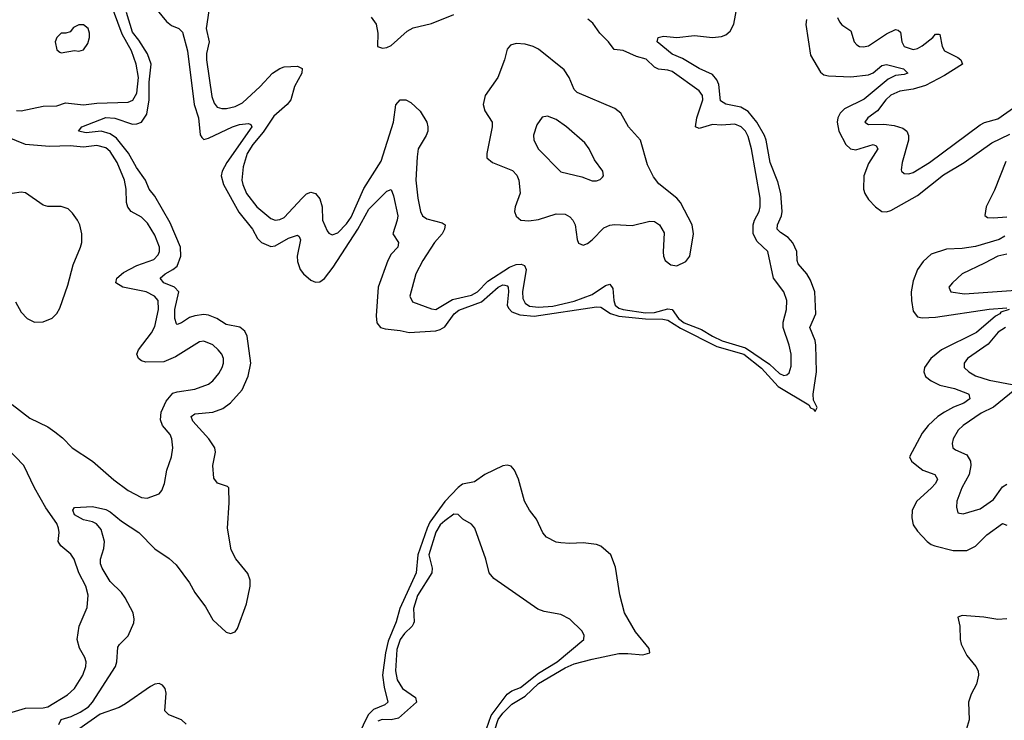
# Model space of a CAD drawing. Header units: inches. Extents: x 2001573 to 2220545, y 644482 to 846830.
# Tile 548 of 656: x 2102224 to 2106639, y 821108 to 824250. Entities that reach past the tile are written whole.
import ezdxf

# ---------------------------------------------------------------- set-up
doc = ezdxf.new("R2010")
doc.units = ezdxf.units.IN
doc.header["$MEASUREMENT"] = 0
doc.layers.add('C1802', color=7, linetype='Continuous')

msp = doc.modelspace()

# ---------------------------------------------------------------- linework, layer by layer
at = {"layer": 'C1802', "color": 5}
for points, elevation in [([(2102210, 823843), (2102230, 823841.6), (2102330, 823861.4), (2102390, 823863.9), (2102430, 823876.4), (2102510, 823868.2), (2102570, 823875.1), (2102710, 823879.8), (2102730.9, 823889.1), (2102750, 823920.3), (2102757, 823990), (2102746.5, 824050), (2102725.1, 824110), (2102684.2, 824184.2), (2102610, 824382.9)], 280), ([(2102792.1, 824352.1), (2102882.2, 824242.2), (2102904.2, 824224.2), (2102937.6, 824210), (2102953.5, 824193.5), (2102977.2, 824110), (2103007.1, 823870), (2103026.3, 823810), (2103033.7, 823733.7), (2103040.8, 823720.8), (2103050, 823712.2), (2103070, 823718), (2103177.6, 823770), (2103210, 823779.4), (2103250, 823784.7), (2103259.8, 823779.8), (2103264.7, 823770), (2103152.6, 823610), (2103131.4, 823570), (2103127.3, 823550), (2103137.4, 823510), (2103206.3, 823386.3), (2103267.4, 823310), (2103290, 823267.8), (2103308.6, 823250), (2103350, 823233.3), (2103370, 823235.5), (2103430, 823269.6), (2103470, 823283.2), (2103477.8, 823277.8), (2103483.2, 823263.2), (2103468, 823190), (2103470, 823166), (2103482, 823130), (2103495.9, 823110), (2103530, 823081), (2103550, 823072.8), (2103570, 823074.8), (2103590, 823088.8), (2103630, 823139.3), (2103740.8, 823310), (2103790, 823399.9), (2103870, 823481.5), (2103890, 823488.4), (2103900.6, 823460.6), (2103919.2, 823370), (2103916.8, 823350), (2103896.5, 823290), (2103922, 823250), (2103918.9, 823230), (2103890, 823198.7), (2103874.1, 823170), (2103830.9, 823050), (2103822.1, 822922.1), (2103825.2, 822890), (2103841.3, 822870), (2103862.9, 822862.9), (2103930, 822856.6), (2103970, 822847), (2104090, 822854.2), (2104110, 822860.2), (2104130, 822873), (2104171.9, 822930), (2104192.3, 822947.7), (2104295.1, 822984.9), (2104370, 823050.9), (2104390, 823060.6), (2104399.6, 823059.6), (2104410, 823057), (2104413.8, 823050), (2104416, 823030), (2104410.1, 822970), (2104416.2, 822956.2), (2104430, 822940.4), (2104466, 822926), (2104530, 822919.6), (2104810, 822962.8), (2104830, 822959.9), (2104872.2, 822932.2), (2104910, 822920.4), (2105030, 822908.5), (2105107.4, 822907.4), (2105130, 822901.7), (2105186.2, 822866.2), (2105350, 822784.3), (2105470.6, 822750), (2105550, 822687.7), (2105625, 822605), (2105762.1, 822522.1), (2105770, 822508.7), (2105783.2, 822503.2), (2105790, 822492.4), (2105798.8, 822510), (2105783.8, 822543.8), (2105781.3, 822570), (2105796.6, 822670), (2105793.1, 822790), (2105790, 822811.2), (2105766, 822870), (2105793.5, 822930), (2105788.8, 823030), (2105770, 823082), (2105753, 823110), (2105714.8, 823154.8), (2105709.9, 823170), (2105708.2, 823210), (2105690, 823249.8), (2105670, 823273.1), (2105635.1, 823295.1), (2105620.8, 823310), (2105621.2, 823330), (2105639.9, 823370), (2105643.1, 823390), (2105636.7, 823470), (2105622.8, 823522.8), (2105588.8, 823608.8), (2105571.2, 823710), (2105563.7, 823730), (2105529.6, 823790), (2105490, 823838.3), (2105456.7, 823856.7), (2105390, 823871.6), (2105366.2, 823886.2), (2105358.6, 823958.6), (2105350, 823980.2), (2105330, 824003.7), (2105270, 824030.4), (2105195.7, 824075.7), (2105150, 824095.6), (2105082.7, 824150), (2105086, 824170), (2105110, 824176.3), (2105170, 824169.4), (2105250, 824179.1), (2105330, 824169.1), (2105370, 824174.7), (2105390, 824182.1), (2105410, 824198.7), (2105426.2, 824230), (2105440.9, 824310)], 260), ([(2103083.9, 824370), (2103060.8, 824210), (2103073.1, 824150), (2103062.3, 824097.7), (2103061.9, 824070), (2103085.3, 823905.3), (2103095.3, 823875.3), (2103110, 823857.7), (2103130, 823850.8), (2103150.8, 823850.8), (2103190, 823860.8), (2103222.4, 823877.6), (2103302.8, 823950), (2103357.7, 824010), (2103390, 824031.3), (2103410, 824037.6), (2103470, 824041.4), (2103490.1, 824030.1), (2103489.3, 824010), (2103455.5, 823950), (2103439.8, 823890), (2103423.9, 823870), (2103363.1, 823816.9), (2103315.4, 823744.6), (2103269.7, 823690), (2103244.6, 823650), (2103225.3, 823590), (2103220.8, 823530), (2103224.2, 823510), (2103241.1, 823470), (2103287.7, 823410), (2103350, 823358.8), (2103370, 823351.4), (2103390, 823353.2), (2103410, 823363.2), (2103490, 823450.1), (2103510, 823468.1), (2103530, 823475.9), (2103550.5, 823470.5), (2103570, 823446.5), (2103579.9, 823410), (2103582.2, 823350), (2103602.5, 823302.5), (2103610, 823291.8), (2103625.5, 823285.5), (2103650, 823293.7), (2103690, 823335), (2103710, 823364.3), (2103767.2, 823492.8), (2103845.4, 823614.6), (2103900.4, 823790), (2103910, 823868.2), (2103930, 823890.3), (2103956, 823890), (2103978.3, 823878.3), (2104019.3, 823839.3), (2104050, 823790.4), (2104054.5, 823770), (2104053.7, 823750), (2104046.2, 823730), (2104011.2, 823670), (2104005.8, 823634.3), (2104000.1, 823530), (2104008.4, 823450), (2104021.1, 823390), (2104030.2, 823370), (2104050, 823356.1), (2104118.6, 823338.6), (2104132, 823330), (2104129.3, 823310), (2104118.1, 823290), (2104084.4, 823250), (2104032.3, 823170), (2104000.9, 823110), (2103972.8, 823010), (2103985.2, 822985.2), (2104070, 822953.4), (2104090, 822950.9), (2104164.4, 822995.6), (2104250, 823014.1), (2104276, 823030), (2104323.5, 823076.5), (2104420.4, 823139.6), (2104450, 823152.5), (2104473, 823153), (2104487.1, 823147.1), (2104494.4, 823130), (2104478.3, 823030), (2104479.7, 822999.7), (2104490, 822978.8), (2104510, 822964.7), (2104550, 822960.4), (2104614.2, 822965.8), (2104710, 822988), (2104790, 823017.8), (2104850, 823057.3), (2104870, 823063.5), (2104883.9, 823043.9), (2104888.2, 822990), (2104894, 822970), (2104910, 822956.8), (2104929.7, 822949.8), (2105030, 822935.6), (2105070, 822937.4), (2105130, 822953.1), (2105149.5, 822949.5), (2105177.8, 822910), (2105203.6, 822890), (2105280.5, 822860.5), (2105330.1, 822830), (2105373, 822810), (2105478.1, 822778.1), (2105585.5, 822705.5), (2105630, 822662.8), (2105650, 822654.4), (2105662.8, 822657.2), (2105673.8, 822666.1), (2105683.4, 822696.6), (2105682.5, 822750), (2105674, 822790), (2105646.5, 822870), (2105646.9, 822893.1), (2105662.2, 822950), (2105663.5, 822990), (2105649.8, 823030), (2105603.9, 823090), (2105578, 823210), (2105530, 823255), (2105513.1, 823290), (2105511.9, 823330), (2105517.8, 823350), (2105540.2, 823390), (2105544.6, 823410), (2105544.2, 823450), (2105505.8, 823670), (2105490, 823725.7), (2105477.8, 823750), (2105458.2, 823770), (2105430, 823781.9), (2105370, 823776.5), (2105330, 823780.2), (2105270, 823762.4), (2105253.7, 823770), (2105259.5, 823810), (2105286.7, 823890), (2105284.7, 823910), (2105270.3, 823930.3), (2105150, 824017.1), (2105130, 824023.9), (2105088, 824028), (2105070, 824037.3), (2105032.6, 824072.6), (2104990, 824084), (2104930, 824111.7), (2104890, 824116), (2104864.2, 824150), (2104824.9, 824190), (2104793.9, 824233.9), (2104771.7, 824251.7)], 280), ([(2102400.2, 821090), (2102410, 821112.4), (2102454.5, 821125.5), (2102495.7, 821144.3), (2102532.1, 821167.9), (2102549.9, 821190), (2102654.3, 821350), (2102660.2, 821370), (2102664.4, 821435.6), (2102671.6, 821448.4), (2102710, 821486.4), (2102735.4, 821544.6), (2102738, 821562), (2102732.4, 821590), (2102697.3, 821657.3), (2102680.7, 821680.7), (2102630, 821730.9), (2102593.5, 821790), (2102586.6, 821810), (2102586.3, 821830), (2102601, 821879), (2102604.3, 821910), (2102590, 821964.2), (2102568.4, 821988.4), (2102550, 821997.6), (2102510, 822006.5), (2102470, 822029.1), (2102462.6, 822050), (2102470, 822063), (2102550, 822066.9), (2102610, 822053.4), (2102630, 822043.2), (2102680.6, 822000.6), (2102758, 821950), (2102830, 821876.3), (2102894, 821834), (2102925, 821805), (2102984.7, 821724.7), (2103010, 821680.7), (2103056.8, 821616.8), (2103090, 821559), (2103150, 821503.7), (2103170, 821497), (2103190, 821504.4), (2103200.6, 821519.4), (2103240.3, 821630), (2103257.7, 821710), (2103256.8, 821736.8), (2103246.5, 821766.5), (2103192.7, 821832.7), (2103172.7, 821872.7), (2103155.8, 821970), (2103163, 822083), (2103161.2, 822150), (2103155.9, 822155.9), (2103111.2, 822171.2), (2103094, 822194), (2103089.8, 822250), (2103102.2, 822310), (2103098.4, 822330), (2103072.7, 822370), (2103000.7, 822450), (2102992.4, 822470), (2103010, 822482.6), (2103090, 822489.6), (2103134.2, 822505.8), (2103170, 822531), (2103221.8, 822590), (2103248.6, 822651.4), (2103260.1, 822710), (2103244.2, 822830), (2103232.9, 822852.9), (2103211.5, 822871.5), (2103150, 822883.4), (2103108.2, 822910), (2103070, 822924.8), (2103050, 822927.1), (2103010, 822922.4), (2102986.1, 822913.9), (2102950, 822889.8), (2102930, 822882.6), (2102926.6, 822886.6), (2102919.6, 822910), (2102919, 822950), (2102937.5, 823030), (2102918.3, 823050), (2102870.9, 823070), (2102854.4, 823090), (2102875.6, 823110), (2102911, 823129), (2102930, 823145.1), (2102946.2, 823190), (2102944.9, 823230), (2102899.5, 823339.5), (2102830, 823457.8), (2102804.9, 823490), (2102788, 823530), (2102747.6, 823587.6), (2102711.9, 823651.9), (2102657.7, 823717.7), (2102630, 823737.7), (2102590, 823750.4), (2102522.6, 823742.6), (2102488.2, 823750), (2102502.9, 823770), (2102610, 823811.3), (2102650, 823808.4), (2102730, 823781.8), (2102750, 823782), (2102770.6, 823790), (2102794.3, 823825.7), (2102805.3, 823890), (2102804, 823970), (2102813.6, 824050), (2102796.7, 824096.7), (2102758.3, 824158.3), (2102730, 824193.6), (2102702.6, 824282.6)], 260), ([(2103800.4, 824260.4), (2103822.3, 824230), (2103830.3, 824190), (2103828.4, 824130), (2103850, 824122), (2103870, 824124.9), (2103890, 824134.6), (2103962, 824198), (2103987.5, 824212.5), (2104070, 824232.8), (2104170, 824273.4)], 320), ([(2105890, 824259.1), (2105899.8, 824239.8), (2105910, 824226), (2105950, 824199.5), (2105966, 824150), (2105976.7, 824136.7), (2105990, 824129.2), (2106007.7, 824127.7), (2106030, 824132.7), (2106110, 824185.7), (2106150, 824205.1), (2106163.1, 824203.1), (2106173.5, 824193.5), (2106179.5, 824150), (2106189.4, 824130), (2106230, 824116.2), (2106250, 824120.1), (2106270, 824132.5), (2106317.8, 824170), (2106330, 824185.2), (2106344.9, 824184.9), (2106350, 824183), (2106359.6, 824130), (2106370.1, 824110.1), (2106430, 824080.5), (2106444.2, 824070), (2106451.3, 824050), (2106370, 823999), (2106284.9, 823955.1), (2106230, 823938), (2106170, 823929.9), (2106130, 823911.4), (2106106.7, 823890), (2106070, 823840.3), (2106027.2, 823810), (2106013, 823790), (2106030, 823780.3), (2106098.1, 823781.9), (2106145, 823775), (2106183.8, 823763.8), (2106201.6, 823750), (2106209.5, 823730), (2106209.5, 823710), (2106181.3, 823610), (2106176.4, 823576.4), (2106177.1, 823570), (2106190, 823559.5), (2106210, 823558.5), (2106230, 823564.7), (2106302.4, 823610), (2106530, 823778.1), (2106550, 823788.4), (2106610, 823805.1), (2106730, 823890.1)], 280), ([(2105751.1, 824250), (2105748, 824228), (2105769.3, 824090), (2105814.9, 824014.9), (2105830, 824002.7), (2105850, 823998.2), (2105950, 823993.3), (2106030, 824002.5), (2106050, 824010.7), (2106090, 824044.2), (2106110, 824048.8), (2106187, 824030), (2106206.4, 824010), (2106190, 824003.7), (2106150, 823999.9), (2106117.5, 823982.5), (2106010, 823892.7), (2105922.6, 823850), (2105902.4, 823830), (2105892.6, 823810), (2105889.4, 823790), (2105896.1, 823750), (2105928, 823690), (2105948.9, 823670), (2105973.6, 823666.4), (2106050, 823690.1), (2106063.4, 823683.4), (2106070.8, 823670.8), (2106030, 823605.3), (2106008.8, 823550), (2106007.5, 823490), (2106013.8, 823470), (2106030, 823443.8), (2106060.7, 823410), (2106090, 823390.2), (2106110, 823387.8), (2106130, 823394.2), (2106250, 823461.1), (2106366.3, 823553.7), (2106458.8, 823610), (2106582.1, 823697.9), (2106663.3, 823736.7)], 260), ([(2102190, 822524), (2102270, 822462.9), (2102350, 822423.5), (2102382.3, 822402.3), (2102415.4, 822375.4), (2102459, 822330), (2102550, 822270.2), (2102646.4, 822186.4), (2102710, 822138.5), (2102770, 822107.7), (2102796, 822104), (2102850, 822123.7), (2102862, 822138), (2102873.5, 822170), (2102884.2, 822230), (2102904.1, 822290), (2102910.7, 822330), (2102906.8, 822370), (2102898.4, 822390), (2102864.7, 822430), (2102854.9, 822454.9), (2102857.9, 822490), (2102881.4, 822538.6), (2102910, 822574.3), (2102930, 822581.5), (2103010, 822592.4), (2103070, 822616), (2103090, 822630.2), (2103117, 822663), (2103132.4, 822690), (2103137.4, 822710), (2103137.6, 822730), (2103130.9, 822750), (2103113.5, 822770), (2103090, 822791.5), (2103050, 822808.8), (2103030, 822805.8), (2102922.6, 822737.4), (2102870, 822716.2), (2102790, 822714.6), (2102770, 822720.2), (2102756.8, 822730), (2102749.8, 822750), (2102757.2, 822770), (2102814.7, 822845.3), (2102830, 822874.3), (2102846.2, 822950), (2102845.2, 822990), (2102828.9, 823010), (2102790.8, 823030), (2102686, 823050), (2102655.3, 823070), (2102659.9, 823090), (2102690, 823116.1), (2102750, 823148.2), (2102825.5, 823174.5), (2102845.3, 823194.7), (2102851.2, 823210), (2102851, 823230), (2102830, 823283.9), (2102797.6, 823337.6), (2102770, 823364.1), (2102724.5, 823390), (2102708.3, 823408.3), (2102702.5, 823430), (2102701.8, 823490), (2102694.7, 823530), (2102661.2, 823610), (2102630, 823659.1), (2102610, 823674.4), (2102570, 823685.2), (2102510, 823678.8), (2102450, 823684.1), (2102358.5, 823681.5), (2102250, 823690), (2102170, 823722.8)], 280), ([(2106646, 823614), (2106594.9, 823485.1), (2106557, 823410), (2106551.1, 823371.1), (2106563.1, 823363.1), (2106590, 823360.6), (2106650, 823365.8)], 260), ([(2102204.8, 822984.8), (2102230, 822937.6), (2102257, 822910), (2102290, 822893.6), (2102330, 822894.9), (2102370, 822911.8), (2102390, 822932.2), (2102403.5, 822956.5), (2102440, 823060), (2102463.7, 823150), (2102497, 823230), (2102502.3, 823250), (2102502.3, 823290), (2102493.2, 823330), (2102483.5, 823350), (2102461.5, 823381.5), (2102440.9, 823400.9), (2102410, 823412), (2102350, 823411.8), (2102330, 823418.2), (2102250, 823473.1), (2102230, 823476.1), (2102190, 823469.8)], 320), ([(2106641.6, 823278.4), (2106615.5, 823264.5), (2106510, 823232.2), (2106450, 823223.7), (2106379.3, 823220.7), (2106310, 823199), (2106274.2, 823165.8), (2106248.6, 823130), (2106230, 823078.7), (2106221.6, 823030), (2106221.7, 822990), (2106230, 822942), (2106250, 822917.3), (2106270, 822912.3), (2106330, 822916.4), (2106570, 822952.1), (2106650, 822956.9)], 260), ([(2106650, 823198.7), (2106609, 823190), (2106550, 823157.2), (2106449.6, 823110.4), (2106405.7, 823070), (2106390.5, 823050), (2106398.8, 823030), (2106460.1, 823020.1), (2106690, 823036.4)], 280), ([(2106660.3, 822950), (2106622.5, 822937.5), (2106618.5, 822930), (2106599.5, 822920.5), (2106513.4, 822846.6), (2106356.8, 822770), (2106309.6, 822730), (2106281, 822690), (2106278.3, 822670), (2106284.8, 822650), (2106311, 822630), (2106350, 822610.9), (2106415.8, 822595.8), (2106473.1, 822573.1), (2106479.7, 822570), (2106484.1, 822550), (2106456.9, 822530), (2106410, 822512.5), (2106370.1, 822490), (2106339.8, 822470), (2106297.6, 822430), (2106270, 822396.1), (2106213.8, 822290), (2106222, 822270), (2106246.6, 822250), (2106273.8, 822230), (2106327, 822210), (2106339, 822190), (2106330.1, 822170), (2106311.2, 822148.8), (2106245.9, 822090), (2106225.4, 822050), (2106223.7, 822016.3), (2106230, 821985.3), (2106250, 821955.6), (2106293.1, 821910), (2106310, 821896.1), (2106327.2, 821890), (2106409.9, 821870.1), (2106470, 821868.8), (2106510, 821888.9), (2106559.9, 821940.1), (2106630.2, 821990.2), (2106650, 821982.4)], 260), ([(2106643.5, 822870), (2106611.6, 822848.4), (2106565.6, 822794.4), (2106473.1, 822730), (2106458.3, 822710), (2106458.9, 822690), (2106478.9, 822670), (2106510, 822652.5), (2106570, 822633.8), (2106673.4, 822613.4)], 280), ([(2106686, 822590), (2106590, 822512.7), (2106534.8, 822485.2), (2106453.8, 822430), (2106431.3, 822408.7), (2106409.2, 822370), (2106404.4, 822350), (2106407.4, 822330), (2106420.2, 822320.2), (2106470, 822298.9), (2106487, 822270), (2106489, 822250), (2106480.5, 822210), (2106448.6, 822150), (2106426.2, 822090), (2106424, 822064), (2106430, 822038.8), (2106454.6, 822034.6), (2106530, 822055.6), (2106590, 822098.9), (2106630, 822155), (2106650, 822166.9)], 280), ([(2102190, 821145.3), (2102250, 821162.4), (2102330, 821164), (2102350, 821169), (2102438.2, 821221.8), (2102470, 821251.3), (2102507.8, 821310), (2102521.3, 821350), (2102521.8, 821370), (2102516.2, 821390), (2102491.7, 821431.7), (2102482.1, 821470), (2102490.6, 821530), (2102526.6, 821613.4), (2102531.5, 821668.5), (2102520.8, 821710), (2102489.3, 821770), (2102468.3, 821830), (2102453, 821853), (2102408.5, 821890), (2102397.2, 821910), (2102400.6, 821950), (2102398.7, 821970), (2102389.9, 821990), (2102341.5, 822061.5), (2102289.8, 822150), (2102242.3, 822250), (2102166.3, 822330)], 280), ([(2104354.5, 821065.5), (2104368.8, 821111.2), (2104390, 821140.4), (2104430, 821180.3), (2104490, 821215.9), (2104550, 821273), (2104670, 821343.1), (2104710, 821361.2), (2104790, 821382.8), (2104910, 821407), (2104950, 821408.3), (2105018.3, 821401.7), (2105049.6, 821410), (2105045.7, 821430), (2104985.1, 821505.1), (2104936.4, 821590), (2104915.1, 821670), (2104895.4, 821795.4), (2104875.1, 821850), (2104830, 821889.3), (2104810, 821897), (2104750, 821904.5), (2104690, 821900.5), (2104650, 821903.6), (2104630, 821907.6), (2104585.6, 821930), (2104569, 821949), (2104540.5, 822010), (2104509.7, 822050), (2104488, 822090), (2104460.5, 822190), (2104442, 822230), (2104427.5, 822247.5), (2104410, 822251.8), (2104390, 822249.6), (2104310, 822209.6), (2104263, 822177), (2104210, 822166.6), (2104190, 822152.4), (2104130, 822089.9), (2104063.5, 821996.5), (2104051.3, 821970), (2104009.2, 821850), (2104001, 821770), (2103928.4, 821610), (2103912.5, 821550), (2103876.4, 821463.6), (2103863.8, 821410), (2103851, 821310), (2103857.5, 821257.4), (2103875, 821190), (2103861.9, 821178.1), (2103810, 821157.1), (2103786.9, 821133.1), (2103695.2, 820944.8)], 260), ([(2104317.7, 821070), (2104337.9, 821130), (2104410, 821225.9), (2104430, 821240.6), (2104470, 821255.2), (2104550, 821320.2), (2104633.7, 821370), (2104753.3, 821470), (2104754.7, 821490), (2104744, 821510), (2104690, 821561.4), (2104650, 821582.4), (2104575.4, 821595.4), (2104546.6, 821606.6), (2104350, 821744.2), (2104329.7, 821770), (2104314.5, 821830), (2104264.5, 821970), (2104250, 821987.3), (2104211.5, 822010), (2104190, 822030.9), (2104170, 822032.2), (2104130, 822002.5), (2104110, 821984.3), (2104090, 821951.8), (2104059.2, 821850), (2104073.9, 821790), (2104071.3, 821770), (2104007.9, 821667.9), (2103990.1, 821610), (2103993, 821550), (2103990, 821542.7), (2103983.8, 821530), (2103950, 821497.3), (2103930.1, 821470), (2103914.7, 821425.3), (2103908.3, 821330), (2103916.3, 821290), (2103941, 821250), (2103998.5, 821210), (2104003.5, 821190), (2103922.1, 821117.9), (2103890.1, 821109.9), (2103848.7, 821111.3), (2103830, 821104.9)], 280), ([(2106650, 821563.2), (2106610, 821559.4), (2106546, 821570), (2106450, 821577.9), (2106429.7, 821570.3), (2106439.4, 821530), (2106440.1, 821470), (2106444.5, 821450), (2106470, 821399.3), (2106510.7, 821350), (2106520.6, 821330), (2106523.1, 821310), (2106513.7, 821270), (2106490, 821225.7), (2106478.1, 821190), (2106481.5, 821110), (2106462.8, 821050)], 260), ([(2102970, 821090.6), (2102950, 821110.6), (2102893.1, 821133.1), (2102875.5, 821150), (2102880.2, 821230), (2102876.1, 821250), (2102864.9, 821264.9), (2102850, 821273.4), (2102830, 821270.3), (2102810, 821260.1), (2102698.5, 821181.5), (2102670, 821165.6), (2102584.5, 821135.5), (2102490, 821067.9)], 260)]:
    msp.add_lwpolyline(points, dxfattribs=dict(at, elevation=elevation))
for points, elevation in [([(2102510, 824227), (2102490, 824226), (2102466, 824214), (2102450, 824195.3), (2102431.1, 824188.9), (2102410, 824188.7), (2102391.3, 824170), (2102382.8, 824150), (2102390, 824114), (2102403.5, 824103.5), (2102410, 824101), (2102469.2, 824110.8), (2102490, 824108.2), (2102510, 824114.8), (2102530, 824142.8), (2102536.9, 824170), (2102537.7, 824190), (2102530.9, 824210)], 320), ([(2104450, 824142.3), (2104424.3, 824135.7), (2104410, 824117.2), (2104397.3, 824070), (2104367.1, 823990), (2104311.3, 823910), (2104302.3, 823870), (2104310, 823840.4), (2104342.3, 823790), (2104343, 823770), (2104317.8, 823650), (2104318.3, 823630), (2104343.8, 823610), (2104433.3, 823573.3), (2104452.5, 823552.5), (2104462, 823530), (2104468.6, 823471.4), (2104446, 823410), (2104443.2, 823390), (2104449.3, 823369.3), (2104471.3, 823351.3), (2104507.5, 823347.5), (2104550, 823353.5), (2104630, 823378.4), (2104670, 823378.3), (2104690, 823366.4), (2104704.3, 823350), (2104713.8, 823330), (2104723.5, 823263.5), (2104730, 823248), (2104750, 823238), (2104770, 823245.8), (2104790, 823262.4), (2104843.6, 823316.4), (2104870, 823327.7), (2104891.2, 823331.2), (2104970, 823327.3), (2105050, 823346.2), (2105070, 823344.2), (2105093.1, 823330), (2105113.9, 823293.9), (2105109.3, 823209.3), (2105110.3, 823190), (2105117.6, 823170), (2105142.8, 823150), (2105170, 823146.7), (2105210, 823165.7), (2105228, 823190), (2105244.4, 823290), (2105239.7, 823330), (2105186.6, 823430), (2105169.7, 823450), (2105090, 823513.7), (2105065.1, 823545.1), (2105038.5, 823598.5), (2105007.4, 823710), (2104953.1, 823770), (2104919.3, 823830), (2104892.2, 823852.2), (2104722.9, 823922.9), (2104710, 823936.3), (2104687.1, 823990), (2104664.7, 824024.7), (2104550, 824117.4), (2104526.6, 824130), (2104490, 824139.3)], 320), ([(2104590, 823817.6), (2104567.1, 823812.9), (2104542, 823778), (2104527.7, 823732.3), (2104528.9, 823710), (2104550, 823668.5), (2104650, 823567), (2104745.1, 823545.1), (2104790, 823527.2), (2104810, 823526.4), (2104827.3, 823532.7), (2104836.9, 823543.1), (2104840.9, 823550), (2104838.4, 823570), (2104801.8, 823621.8), (2104776.9, 823670), (2104757.3, 823697.3), (2104675.8, 823770), (2104630, 823802)], 340)]:
    msp.add_lwpolyline(points, close=True, dxfattribs=dict(at, elevation=elevation))

doc.saveas('drawing.dxf')
